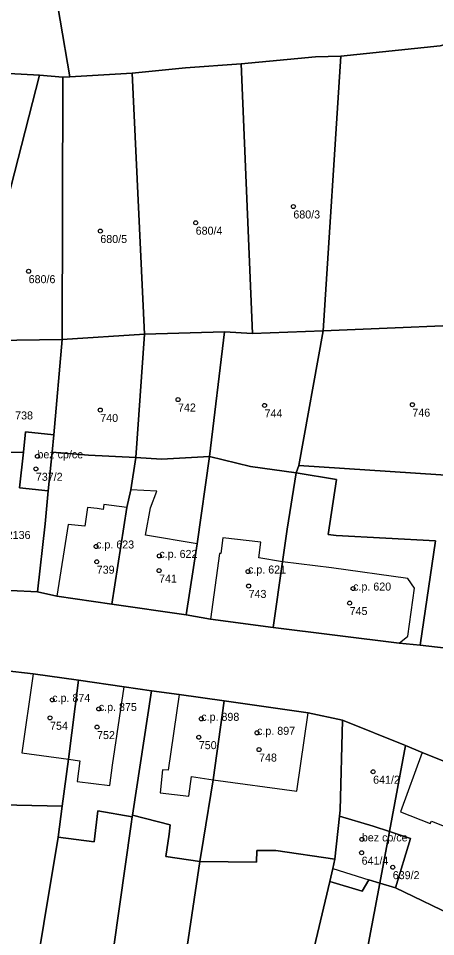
# Model space of a CAD drawing. Extents: x -878211 to -870363, y -1058464 to -1052522.
# Drawn here: x -874575.8 to -874523.6, y -1056540.4 to -1056425.6 of the extents above; entities that cross this region are included whole.
import ezdxf

# ---------------------------------------------------------------- set-up
doc = ezdxf.new("R2010")
doc.units = 0
for name, color, linetype in [('Definiční body', 7, 'Continuous'), ('Polygon budovy', 7, 'Continuous'), ('Polygon parcely', 7, 'Continuous')]:
    doc.layers.add(name, color=color, linetype=linetype)

msp = doc.modelspace()

# ---------------------------------------------------------------- linework, layer by layer
at = {"layer": 'Definiční body'}
for centre in [(-874541.41, -1056449.10994), (-874553.63, -1056451.13994), (-874565.56, -1056452.17994), (-874574.53, -1056457.19994), (-874555.84, -1056473.23994), (-874545.01, -1056473.96994), (-874526.52, -1056473.87994), (-874565.57, -1056474.53994), (-874573.43, -1056480.32994), (-874573.63, -1056481.89994), (-874566.09, -1056491.59994), (-874566.01, -1056493.50994), (-874558.17, -1056492.77994), (-874558.21, -1056494.61994), (-874547.08, -1056494.72994), (-874547.01, -1056496.53994), (-874533.93, -1056496.85994), (-874534.37, -1056498.67994), (-874571.58, -1056510.76994), (-874565.75, -1056511.90994), (-874571.85, -1056513.01994), (-874552.93, -1056513.13994), (-874565.97, -1056514.17994), (-874553.24, -1056515.43994), (-874545.95, -1056514.88994), (-874545.7, -1056516.98994), (-874531.43, -1056519.75994), (-874532.84, -1056528.20994), (-874532.87, -1056529.87994), (-874528.97, -1056531.68994)]:
    msp.add_circle(centre, 0.25, dxfattribs=at)
at = {"layer": 'Polygon budovy'}
for points in [[(-874575.19, -1056479.82), (-874575.67, -1056484.25), (-874572.07, -1056484.65), (-874571.59, -1056479.8), (-874571.4, -1056477.64), (-874574.91, -1056477.25)], [(-874564.14, -1056498.79), (-874554.82, -1056500.14), (-874553.45, -1056491.28), (-874559.93, -1056490.17), (-874559.29, -1056486.75), (-874558.48, -1056484.7), (-874561.73, -1056484.51), (-874562.24, -1056486.74)], [(-874569.59, -1056488.85), (-874571, -1056497.81), (-874564.14, -1056498.79), (-874562.24, -1056486.74), (-874565.12, -1056486.35), (-874565.2, -1056486.97), (-874565.97, -1056486.86), (-874567.15, -1056486.71), (-874567.48, -1056489.06)], [(-874551.76, -1056500.67), (-874543.95, -1056501.72), (-874542.75, -1056493.53), (-874545.71, -1056493), (-874545.47, -1056491.04), (-874550.25, -1056490.5), (-874550.5, -1056492.46), (-874550.64, -1056492.47)], [(-874543.95, -1056501.72), (-874528.18, -1056503.7), (-874527.07, -1056502.79), (-874526.26, -1056496.8), (-874527.07, -1056495.61), (-874536.63, -1056494.27), (-874542.75, -1056493.53)], [(-874568.29, -1056508.31), (-874573.96, -1056507.53), (-874574.06, -1056508.11), (-874575.33, -1056517.1), (-874575.37, -1056517.37), (-874569.56, -1056518.17)], [(-874569.56, -1056518.17), (-874568.12, -1056518.39), (-874568.44, -1056520.98), (-874564.37, -1056521.49), (-874564.05, -1056518.95), (-874562.6, -1056509.14), (-874568.29, -1056508.31)], [(-874558.09, -1056522.37), (-874554.49, -1056522.82), (-874554.15, -1056520.33), (-874551.46, -1056520.75), (-874550.06, -1056510.88), (-874555.71, -1056510.1), (-874557.06, -1056519.57), (-874557.78, -1056519.53)], [(-874550.06, -1056510.88), (-874551.46, -1056520.75), (-874540.98, -1056522.17), (-874539.56, -1056512.39)], [(-874514.5, -1056521.67), (-874525.31, -1056517.35), (-874528, -1056524.77), (-874524.3, -1056526.22), (-874524.14, -1056525.94), (-874520.86, -1056527.21), (-874520.33, -1056525.7), (-874516.68, -1056527.23)], [(-874528.64, -1056534.27), (-874526.74, -1056528.08), (-874529.39, -1056527.23), (-874531.42, -1056526.57), (-874535.64, -1056525.3), (-874536.2, -1056530.68), (-874536.45, -1056531.83), (-874531.97, -1056533.27), (-874530.6, -1056533.68)]]:
    msp.add_lwpolyline(points, close=True, dxfattribs=at)
at = {"layer": 'Polygon parcely'}
for points in [[(-874506.63, -1056424.46), (-874505.5, -1056424.13), (-874490.03, -1056419.45), (-874482.07, -1056416.75), (-874480.73, -1056416.32), (-874484.53, -1056404.72), (-874506.28, -1056409.52), (-874544.06, -1056414.29), (-874571.8, -1056418.71), (-874569.39, -1056432.89), (-874561.56, -1056432.43), (-874554.89, -1056431.78), (-874547.93, -1056431.29), (-874538.64, -1056430.41), (-874535.46, -1056430.33), (-874523.03, -1056429.03), (-874509.91, -1056425.43)], [(-874583.57, -1056418.49), (-874586.64, -1056418.34), (-874591.8, -1056418.17), (-874591.85, -1056419.68), (-874597.02, -1056419.51), (-874597.28, -1056427.58), (-874596.8, -1056427.63), (-874596.8, -1056431.5), (-874588.16, -1056431.92), (-874587.55, -1056431.96), (-874575.47, -1056432.55), (-874573.16, -1056432.7), (-874570.27, -1056432.92), (-874569.39, -1056432.89), (-874571.8, -1056418.71), (-874572.76, -1056413.05), (-874583.42, -1056409.27)], [(-874509.91, -1056425.43), (-874523.03, -1056429.03), (-874535.46, -1056430.33), (-874537.69, -1056464.65), (-874513.7, -1056463.63), (-874506.09, -1056462.44), (-874506.63, -1056424.46)], [(-874547.93, -1056431.29), (-874546.52, -1056464.97), (-874537.69, -1056464.65), (-874535.46, -1056430.33), (-874538.64, -1056430.41)], [(-874554.89, -1056431.78), (-874561.56, -1056432.43), (-874560.05, -1056465.08), (-874550.01, -1056464.79), (-874546.52, -1056464.97), (-874547.93, -1056431.29)], [(-874575.47, -1056432.55), (-874587.55, -1056431.96), (-874588.16, -1056431.92), (-874588.96, -1056435.96), (-874595.05, -1056462.65), (-874595.59, -1056464.97), (-874581.72, -1056465.9), (-874573.16, -1056432.7)], [(-874573.16, -1056432.7), (-874581.72, -1056465.9), (-874570.34, -1056465.73), (-874570.27, -1056432.92)], [(-874569.39, -1056432.89), (-874570.27, -1056432.92), (-874570.34, -1056465.73), (-874560.05, -1056465.08), (-874561.56, -1056432.43)], [(-874514.71, -1056483.17), (-874514.72, -1056478.57), (-874513.7, -1056463.63), (-874537.69, -1056464.65), (-874540.74, -1056481.47)], [(-874551.92, -1056480.37), (-874550.01, -1056464.79), (-874560.05, -1056465.08), (-874561.14, -1056480.46), (-874557.9, -1056480.67)], [(-874537.69, -1056464.65), (-874546.52, -1056464.97), (-874550.01, -1056464.79), (-874551.92, -1056480.37), (-874546.76, -1056481.61), (-874541.04, -1056482.41), (-874540.74, -1056481.47)], [(-874575.19, -1056479.82), (-874574.91, -1056477.25), (-874571.4, -1056477.64), (-874570.34, -1056465.73), (-874581.72, -1056465.9), (-874582.45, -1056479.82), (-874582.05, -1056479.85)], [(-874571.4, -1056477.64), (-874571.59, -1056479.8), (-874567.05, -1056480.18), (-874561.14, -1056480.46), (-874560.05, -1056465.08), (-874570.34, -1056465.73)], [(-874571.4, -1056477.64), (-874574.91, -1056477.25), (-874575.19, -1056479.82), (-874575.67, -1056484.25), (-874572.07, -1056484.65), (-874571.59, -1056479.8)], [(-874575.19, -1056479.82), (-874582.05, -1056479.85), (-874582.45, -1056479.82), (-874585.5, -1056479.63), (-874585.64, -1056485.03), (-874585.85, -1056486.25), (-874586.04, -1056487.32), (-874586.73, -1056496.31), (-874576.8, -1056497.11), (-874573.41, -1056497.27), (-874572.47, -1056488.75), (-874572.07, -1056484.65), (-874575.67, -1056484.25)], [(-874561.14, -1056480.46), (-874567.05, -1056480.18), (-874571.59, -1056479.8), (-874572.07, -1056484.65), (-874572.47, -1056488.75), (-874573.41, -1056497.27), (-874571, -1056497.81), (-874564.14, -1056498.79), (-874562.24, -1056486.74), (-874561.73, -1056484.51)], [(-874561.14, -1056480.46), (-874561.73, -1056484.51), (-874562.24, -1056486.74), (-874564.14, -1056498.79), (-874554.82, -1056500.14), (-874553.45, -1056491.28), (-874551.92, -1056480.37), (-874557.9, -1056480.67)], [(-874541.04, -1056482.41), (-874546.76, -1056481.61), (-874551.92, -1056480.37), (-874553.45, -1056491.28), (-874554.82, -1056500.14), (-874551.76, -1056500.67), (-874543.95, -1056501.72), (-874542.75, -1056493.53), (-874542.19, -1056489.45)], [(-874540.74, -1056481.47), (-874541.04, -1056482.41), (-874536.01, -1056483.21), (-874537.05, -1056490.1), (-874536.06, -1056490.23), (-874523.64, -1056490.9), (-874525.53, -1056503.93), (-874520.11, -1056504.57), (-874519.11, -1056504.61), (-874515.7, -1056503.29), (-874514.7, -1056486.72), (-874514.71, -1056483.17)], [(-874541.04, -1056482.41), (-874542.19, -1056489.45), (-874542.75, -1056493.53), (-874543.95, -1056501.72), (-874528.18, -1056503.7), (-874525.53, -1056503.93), (-874523.64, -1056490.9), (-874536.06, -1056490.23), (-874537.05, -1056490.1), (-874536.01, -1056483.21)], [(-874570.32, -1056524.04), (-874569.56, -1056518.17), (-874568.29, -1056508.31), (-874573.96, -1056507.53), (-874577.6, -1056507.11), (-874579.86, -1056522.5), (-874579.86, -1056523.86)], [(-874561.57, -1056525.37), (-874561.54, -1056525.16), (-874559.16, -1056509.66), (-874562.6, -1056509.14), (-874568.29, -1056508.31), (-874569.56, -1056518.17), (-874570.32, -1056524.04), (-874570.82, -1056527.91), (-874566.34, -1056528.51), (-874565.86, -1056524.64)], [(-874553.13, -1056530.99), (-874552.67, -1056528.17), (-874551.46, -1056520.75), (-874550.06, -1056510.88), (-874555.71, -1056510.1), (-874559.16, -1056509.66), (-874561.54, -1056525.16), (-874556.84, -1056526.37), (-874556.95, -1056527.54), (-874557.35, -1056530.35)], [(-874553.13, -1056530.99), (-874546.04, -1056531.06), (-874546, -1056529.59), (-874543.62, -1056529.61), (-874536.2, -1056530.68), (-874535.64, -1056525.3), (-874535.57, -1056524.57), (-874535.25, -1056513.32), (-874539.56, -1056512.39), (-874550.06, -1056510.88), (-874551.46, -1056520.75), (-874552.67, -1056528.17)], [(-874527.37, -1056516.49), (-874535.25, -1056513.32), (-874535.57, -1056524.57), (-874535.64, -1056525.3), (-874531.42, -1056526.57), (-874529.39, -1056527.23)], [(-874520.66, -1056538.08), (-874519.79, -1056535.06), (-874517.46, -1056529.22), (-874516.68, -1056527.23), (-874514.5, -1056521.67), (-874525.31, -1056517.35), (-874527.37, -1056516.49), (-874529.39, -1056527.23), (-874526.74, -1056528.08), (-874528.64, -1056534.27)], [(-874580.15, -1056526.19), (-874586.74, -1056569.75), (-874578.03, -1056571.11), (-874570.82, -1056527.91), (-874570.32, -1056524.04), (-874579.86, -1056523.86)], [(-874570.82, -1056527.91), (-874578.03, -1056571.11), (-874577.85, -1056571.11), (-874568.31, -1056572.74), (-874561.72, -1056526.32), (-874561.57, -1056525.37), (-874565.86, -1056524.64), (-874566.34, -1056528.51)], [(-874561.72, -1056526.32), (-874568.31, -1056572.74), (-874559.55, -1056574), (-874553.13, -1056530.99), (-874557.35, -1056530.35), (-874556.95, -1056527.54), (-874556.84, -1056526.37), (-874561.54, -1056525.16), (-874561.57, -1056525.37)], [(-874530.6, -1056533.68), (-874529.39, -1056527.23), (-874531.42, -1056526.57), (-874535.64, -1056525.3), (-874536.2, -1056530.68), (-874536.45, -1056531.83), (-874536.83, -1056533.48), (-874532.82, -1056534.66), (-874531.97, -1056533.27)], [(-874530.6, -1056533.68), (-874528.64, -1056534.27), (-874526.74, -1056528.08), (-874529.39, -1056527.23)], [(-874553.13, -1056530.99), (-874559.55, -1056574), (-874557.16, -1056574.77), (-874547.1, -1056576.67), (-874536.83, -1056533.48), (-874536.45, -1056531.83), (-874536.2, -1056530.68), (-874543.62, -1056529.61), (-874546, -1056529.59), (-874546.04, -1056531.06)], [(-874530.6, -1056533.68), (-874531.97, -1056533.27), (-874532.82, -1056534.66), (-874536.83, -1056533.48), (-874547.1, -1056576.67), (-874542.4, -1056577.56), (-874537.13, -1056556.99), (-874535.12, -1056557.72)], [(-874528.64, -1056534.27), (-874530.6, -1056533.68), (-874535.12, -1056557.72), (-874527.37, -1056560.52), (-874523.57, -1056546.74), (-874522.16, -1056542.69), (-874521.24, -1056540.06), (-874520.66, -1056538.08)]]:
    msp.add_lwpolyline(points, close=True, dxfattribs=at)
for points in [[(-874520.11, -1056504.57), (-874525.53, -1056503.93), (-874528.18, -1056503.7), (-874543.95, -1056501.72), (-874551.76, -1056500.67), (-874554.82, -1056500.14), (-874564.14, -1056498.79), (-874571, -1056497.81), (-874573.41, -1056497.27), (-874576.8, -1056497.11), (-874586.73, -1056496.31), (-874592.41, -1056495.69), (-874596.73, -1056495.3), (-874608.98, -1056494.31), (-874615.54, -1056493.73), (-874618.35, -1056493.44), (-874621.12, -1056493.2), (-874631.31, -1056492.35), (-874634.23, -1056492.09), (-874640.95, -1056491.51), (-874651.42, -1056490.62), (-874651.63, -1056491.41), (-874658.14, -1056492.03), (-874672.92, -1056493.55)], [(-874577.6, -1056507.11), (-874573.96, -1056507.53), (-874568.29, -1056508.31), (-874562.6, -1056509.14), (-874559.16, -1056509.66), (-874555.71, -1056510.1), (-874550.06, -1056510.88), (-874539.56, -1056512.39), (-874535.25, -1056513.32), (-874527.37, -1056516.49), (-874525.31, -1056517.35), (-874514.5, -1056521.67)]]:
    msp.add_lwpolyline(points, dxfattribs=at)

# ---------------------------------------------------------------- texts
at = {"layer": 'Definiční body'}
for s, p in [('680/3', (-874541.41, -1056450.599)), ('680/4', (-874553.63, -1056452.629)), ('680/5', (-874565.56, -1056453.669)), ('680/6', (-874574.53, -1056458.689)), ('742', (-874555.84, -1056474.729)), ('738', (-874576.22, -1056475.719)), ('740', (-874565.57, -1056476.029)), ('744', (-874545.01, -1056475.459)), ('746', (-874526.52, -1056475.369)), ('bez cp/ce', (-874573.43, -1056480.58)), ('737/2', (-874573.63, -1056483.389)), ('c.p. 2136', (-874579.8, -1056490.659)), ('c.p. 623', (-874566.09, -1056491.85)), ('c.p. 622', (-874558.17, -1056493.03)), ('739', (-874566.01, -1056494.999)), ('c.p. 621', (-874547.08, -1056494.98)), ('741', (-874558.21, -1056496.109)), ('743', (-874547.01, -1056498.029)), ('c.p. 620', (-874533.93, -1056497.11)), ('745', (-874534.37, -1056500.169)), ('c.p. 874', (-874571.58, -1056511.02)), ('c.p. 875', (-874565.75, -1056512.159)), ('c.p. 898', (-874552.93, -1056513.389)), ('754', (-874571.85, -1056514.509)), ('c.p. 897', (-874545.95, -1056515.139)), ('752', (-874565.97, -1056515.669)), ('750', (-874553.24, -1056516.929)), ('748', (-874545.7, -1056518.479)), ('641/2', (-874531.43, -1056521.249)), ('bez cp/ce', (-874532.84, -1056528.46)), ('641/4', (-874532.87, -1056531.369)), ('639/2', (-874528.97, -1056533.179))]:
    msp.add_text(s, height=0.999996, dxfattribs=at).set_placement(p)

doc.saveas('drawing.dxf')
